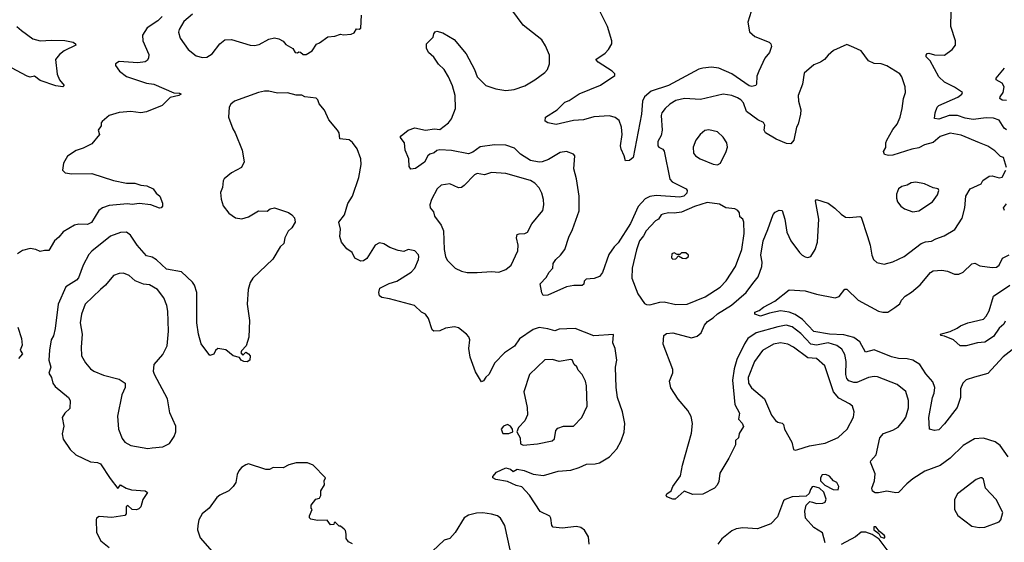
# Model space of a CAD drawing. Extents: x 1771496 to 1971148, y 471553 to 643630.
# Tile 299 of 656: x 1814913 to 1821760, y 627278 to 630912. Entities that reach past the tile are written whole.
import ezdxf

# ---------------------------------------------------------------- set-up
doc = ezdxf.new("R2010")
doc.units = 0

msp = doc.modelspace()

# ---------------------------------------------------------------- linework, layer by layer
at = {"layer": '0CON10XD'}
for points in [[(1818670.8, 629989.2), (1818589.5, 629940.5), (1818546.8, 629923.2), (1818525, 629920.8), (1818465, 629933.8), (1818396.2, 629976.2), (1818355, 630017.8), (1818295, 630040), (1818215, 630042.5), (1818115, 630027.8), (1818065, 629990), (1818035, 629980), (1817915, 630003.1), (1817835, 630006.9), (1817815, 630002.5), (1817794.4, 629985.6), (1817765, 629978), (1817750.8, 629965), (1817728, 629922), (1817665, 629876.7), (1817633, 629873), (1817620.7, 629890.7), (1817620, 629945), (1817594, 630005), (1817590, 630055), (1817560, 630095), (1817566.2, 630105), (1817615, 630144), (1817660, 630160), (1817735, 630143.1), (1817797, 630153), (1817835, 630149.1), (1817895.3, 630194.7), (1817916.1, 630223.9), (1817943.8, 630295), (1817942, 630385), (1817922.3, 630452.3), (1817896, 630516), (1817865, 630566.2), (1817825, 630604), (1817792.1, 630652.1), (1817756.2, 630685), (1817741.2, 630715), (1817743.3, 630745), (1817788.3, 630791.7), (1817792.5, 630815), (1817801.7, 630828.3), (1817815, 630833.3), (1817855, 630822), (1817935.5, 630775.5), (1818017.1, 630675), (1818076.7, 630566.7), (1818094.4, 630515), (1818155.5, 630455.5), (1818225, 630432.2), (1818295, 630420), (1818352.8, 630427.2), (1818426.7, 630453.3), (1818495, 630494.4), (1818564, 630545), (1818583.2, 630566.8), (1818598, 630605), (1818597.5, 630665), (1818570.6, 630730.6), (1818545, 630771.9), (1818414.5, 630875), (1818303.3, 631025)], [(1820000.3, 630969.7), (1819977.5, 630895), (1819987.3, 630827.3), (1820025.8, 630795.8), (1820125.7, 630755.7), (1820136.7, 630745), (1820141.2, 630725), (1820127.5, 630685), (1820095, 630644), (1820053.1, 630555), (1820040.4, 630519.6), (1820037.3, 630465), (1820031.9, 630455), (1820005, 630447.3), (1819985, 630452.1), (1819866.2, 630536.2), (1819775, 630574.4), (1819725, 630582.2), (1819663.6, 630576.4), (1819635, 630567.5), (1819425, 630455.2), (1819305, 630414.4), (1819258.3, 630375), (1819244.8, 630345), (1819238.5, 630255), (1819178.6, 629955), (1819155, 629932.5), (1819125, 629930), (1819116.7, 629965), (1819095, 630012.5), (1819092.2, 630035), (1819103.8, 630115), (1819098.2, 630165), (1819082, 630212), (1819055, 630232.9), (1819014.4, 630244.4), (1818905, 630236.7), (1818835, 630216.7), (1818765, 630211.8), (1818645, 630182.5), (1818586.7, 630195), (1818566.7, 630206.7), (1818570, 630235), (1818650, 630285), (1818705, 630338.8), (1818735, 630351.2), (1818803.7, 630396.3), (1818952.9, 630457.1), (1819052.5, 630525), (1819052.5, 630535), (1819032.5, 630555), (1818935, 630616.7), (1818920, 630635), (1818985, 630680), (1819008.8, 630705), (1819031.2, 630745), (1819032, 630765), (1819000.8, 630865), (1818940, 630985)], [(1815905, 630934.4), (1815873.3, 630905), (1815800, 630855), (1815767.5, 630805), (1815768.6, 630765), (1815810.3, 630670.3), (1815809.4, 630645), (1815800.3, 630629.7), (1815785, 630618.8), (1815735, 630613.3), (1815605, 630622.5), (1815580, 630605), (1815580, 630595), (1815607.5, 630555), (1815655, 630516.7), (1815795, 630470), (1815845, 630463.8), (1815984.2, 630404.2), (1816025, 630402.5), (1816036.7, 630395), (1816020, 630385), (1815958.6, 630371.4), (1815905, 630315.8), (1815795, 630271.4), (1815755.8, 630265.8), (1815685, 630274.3), (1815605, 630266.5), (1815536, 630245), (1815486.7, 630205), (1815480, 630195), (1815480, 630175), (1815460, 630145), (1815467.5, 630115), (1815415, 630050), (1815355, 630018.8), (1815305, 630003.3), (1815245, 629962.5), (1815217.5, 629915), (1815210, 629865), (1815228.3, 629848.3), (1815275, 629840), (1815415, 629843.8), (1815565, 629794), (1815655, 629775.8), (1815715, 629776.2), (1815755, 629760.8), (1815797, 629757), (1815842.5, 629735), (1815862.5, 629705), (1815887.5, 629685), (1815906.4, 629636.4), (1815906, 629615), (1815896.9, 629603.1), (1815885, 629600.8), (1815825, 629624.2), (1815745, 629633.1), (1815695, 629627.1), (1815662, 629632), (1815535, 629620), (1815489.2, 629605), (1815463.5, 629585), (1815411.7, 629501.7), (1815385, 629486.9), (1815325, 629489.4), (1815295, 629482.9), (1815215, 629437.5), (1815185, 629398.8), (1815155, 629373.8), (1815115, 629306.2), (1815085, 629308), (1815055, 629301.2), (1815025, 629313.8), (1814985, 629320), (1814931.7, 629308.3), (1814896.8, 629283.2)], [(1816115, 630951.4), (1816055, 630899.2), (1816022.5, 630845), (1816018, 630825), (1816028, 630785), (1816083.8, 630705), (1816141.4, 630661.4), (1816185, 630650)], [(1816185, 630650), (1816215, 630651.9), (1816250.8, 630675), (1816305, 630744), (1816338.6, 630771.4), (1816385, 630774.3), (1816515, 630734.2), (1816545, 630732.5), (1816579.1, 630740.9), (1816645, 630778), (1816685, 630786.7), (1816715, 630780), (1816745, 630763.3), (1816765, 630738.8), (1816813, 630713), (1816830, 630685), (1816845, 630682.5), (1816855, 630690), (1816867, 630687), (1816885, 630670), (1816905, 630670), (1816947.5, 630695), (1816977, 630743), (1816998.3, 630751.7), (1817055, 630792.5), (1817105, 630797.5), (1817145, 630812.5), (1817165, 630807.5), (1817219.3, 630810.7), (1817239.3, 630820.7), (1817255, 630850), (1817275, 630847.5), (1817285, 630852.5), (1817290, 630945)], [(1821775, 630147.1), (1821758.3, 630158.3), (1821725, 630214.2), (1821685, 630228.5), (1821635, 630229.3), (1821545, 630217.3), (1821487.5, 630227.5), (1821435, 630246.7), (1821376.2, 630246.2), (1821305, 630221.1), (1821274.4, 630224.4), (1821278.6, 630265), (1821292.5, 630305), (1821305, 630315.6), (1821436.9, 630373.1), (1821465, 630394), (1821468.8, 630405), (1821415, 630444.3), (1821345, 630477.8), (1821305.7, 630515), (1821245.5, 630625.5), (1821218, 630655), (1821216.2, 630665), (1821223.2, 630676.8), (1821235, 630679.2), (1821275, 630668.6), (1821345, 630665.8), (1821398.8, 630705), (1821421.2, 630735), (1821422, 630765), (1821387.8, 630865), (1821390.3, 630970.3)], [(1814892.9, 630865), (1814925, 630836.9), (1815005, 630779.1), (1815054.7, 630764.7), (1815135, 630770.8), (1815226.9, 630766.9), (1815285, 630757.1), (1815301.2, 630745), (1815304, 630735), (1815223.1, 630696.9), (1815190.2, 630669.8), (1815162.9, 630635), (1815173.2, 630533.2), (1815190, 630495), (1815222.5, 630455), (1815213.6, 630446.4), (1815165, 630451.9), (1815055, 630490), (1815015, 630520), (1814986.1, 630513.9), (1814965, 630520.8), (1814855, 630577.5)], [(1821776, 629885), (1821755, 629953.8), (1821735, 629961.2), (1821695, 630000.8), (1821645, 630032.5), (1821586.9, 630056.9), (1821460.2, 630110.2), (1821385, 630122.1), (1821315, 630100.4), (1821265, 630059.1), (1821205, 630043.2), (1821165, 630021.2), (1821117.2, 630012.8), (1820985, 629971), (1820955, 629968.6), (1820927.1, 629975), (1820920.6, 629995), (1820935.6, 630024.4), (1820935.7, 630055), (1820943.3, 630075), (1820985, 630148.8), (1821015.6, 630185), (1821036.9, 630235), (1821051.1, 630295), (1821058.6, 630365), (1821073.1, 630405), (1821070.8, 630445), (1821048, 630515), (1821035, 630536.2), (1820942.6, 630592.6), (1820905, 630605.8), (1820855, 630608), (1820815, 630626), (1820765, 630696.2), (1820715, 630720), (1820665, 630740), (1820572.3, 630697.7), (1820535, 630666.7), (1820510, 630635), (1820483, 630617), (1820435, 630598), (1820369.3, 630540.7), (1820356, 630465), (1820327.5, 630385), (1820328.6, 630345), (1820344.4, 630285), (1820342.2, 630255), (1820326.7, 630185), (1820314.4, 630165), (1820296, 630075), (1820275, 630048), (1820245, 630051.1), (1820175, 630081.1), (1820099.2, 630125), (1820089.4, 630145), (1820095, 630180), (1820085, 630198), (1820046.4, 630216.4), (1819966.7, 630275), (1819946.5, 630335), (1819928.5, 630355), (1819905, 630368.2), (1819865, 630384.6), (1819805, 630394.5), (1819646.6, 630356.6), (1819535.4, 630364.6), (1819475, 630349.5), (1819434.7, 630325.3), (1819401.4, 630295), (1819379.4, 630265), (1819373.3, 630245), (1819381.5, 630145), (1819373, 630107), (1819351.5, 630065), (1819350, 630035), (1819358, 630025), (1819385, 630012.5), (1819395, 629997.1), (1819433.3, 629803.3), (1819451.4, 629785), (1819547.1, 629735), (1819554.4, 629725), (1819552.1, 629705), (1819532.5, 629685), (1819505, 629677.3), (1819340.2, 629689.8), (1819295, 629682.1), (1819263.4, 629666.6), (1819215, 629612.5), (1819160.4, 629495), (1819075, 629361.4), (1819048.2, 629331.8), (1819010.2, 629279.8), (1818965, 629153.3), (1818945, 629126.7), (1818908.6, 629111.4), (1818851.7, 629108.3), (1818837.5, 629095), (1818835.9, 629074.1), (1818825.8, 629064.2), (1818766.4, 629063.6), (1818715.8, 629054.2), (1818585, 628996.2), (1818552.5, 628995), (1818543.6, 629013.6), (1818533.3, 629075), (1818575, 629120), (1818595, 629156.7), (1818620, 629185), (1818624.2, 629215.8), (1818642, 629245), (1818675, 629275.7), (1818704.5, 629315), (1818730.9, 629399.1), (1818757.6, 629452.4), (1818804.1, 629584.1), (1818804.3, 629685), (1818785.7, 629805), (1818766.2, 629875), (1818773.3, 629965), (1818765, 629976.7), (1818716.1, 629996.1), (1818670.8, 629989.2)], [(1821775, 630349.6), (1821745, 630353.8), (1821729.4, 630365), (1821730.5, 630375), (1821753.6, 630406.4), (1821759.3, 630445), (1821745, 630470), (1821704.3, 630494.3), (1821704, 630505), (1821761.1, 630575)], [(1817260, 630015), (1817227.6, 630057.6), (1817205, 630076), (1817140, 630085), (1817134, 630125), (1817124.2, 630144.2), (1817062, 630215), (1817032.7, 630282.7), (1816996.4, 630326.4), (1816986.7, 630355), (1816975, 630366.7), (1816897, 630377), (1816875, 630387.5), (1816835, 630387.5), (1816775, 630404.2), (1816705, 630401.9), (1816645, 630414.4), (1816615, 630414.5), (1816573.4, 630406.6), (1816407.5, 630345), (1816382.5, 630325), (1816370, 630305), (1816366, 630235), (1816395, 630152.5), (1816412, 630125), (1816460, 630005), (1816474, 629925), (1816455.7, 629884.3), (1816385, 629848), (1816335, 629806.2), (1816327.3, 629792.7), (1816323.8, 629745), (1816310.5, 629709.5), (1816314, 629665), (1816327.3, 629617.3), (1816367.3, 629567.3), (1816415, 629533.8), (1816457.7, 629527.7), (1816505, 629540.8), (1816575, 629584.2), (1816635, 629580), (1816655, 629596.7), (1816685, 629603.8), (1816781.7, 629571.7), (1816806.1, 629556.1), (1816823.6, 629533.6), (1816830, 629505), (1816806.7, 629465), (1816779.3, 629440.7), (1816758, 629395), (1816750, 629355), (1816725, 629332.5), (1816673, 629247), (1816534.7, 629115.3), (1816515.5, 629085), (1816502.5, 629035), (1816495.5, 628935), (1816510.3, 628820.3), (1816507.1, 628705), (1816488.8, 628645), (1816455, 628610), (1816450, 628595), (1816465, 628580), (1816485, 628600), (1816505, 628587.5), (1816516, 628575), (1816513.3, 628545), (1816495, 628532.5), (1816472.5, 628535), (1816453.3, 628545), (1816442.5, 628562.5), (1816397.5, 628575), (1816346.1, 628616.1), (1816290, 628625), (1816275, 628612.5), (1816263, 628587), (1816235, 628577.5), (1816175, 628657.5), (1816155.6, 628725), (1816144.3, 628805), (1816145.6, 629015), (1816128.6, 629065), (1816115, 629086), (1816038.3, 629158.3), (1815935, 629178.5), (1815865, 629242.9), (1815835, 629260.5), (1815795, 629270.6), (1815730.6, 629345), (1815682.8, 629412.8), (1815655, 629434.3), (1815615, 629432.2), (1815545, 629407.3), (1815415, 629303.3), (1815395, 629280), (1815353.5, 629205), (1815322.9, 629117.1), (1815308.5, 629101.5), (1815235, 629055.6), (1815181.2, 628935), (1815160.4, 628765), (1815147.2, 628712.8), (1815132.5, 628685), (1815121.5, 628615), (1815115.6, 628545), (1815130, 628495), (1815114.7, 628454.7), (1815134.4, 628425), (1815142.9, 628385), (1815160.8, 628360.8), (1815252, 628285), (1815264, 628265), (1815261.7, 628208.3), (1815226, 628175), (1815209.4, 628145), (1815219.2, 628085), (1815208.3, 628031.7), (1815214.3, 627994.3), (1815263.1, 627923.1), (1815303.3, 627885), (1815405, 627837.1), (1815455, 627832.9), (1815475, 627822.5), (1815542.1, 627722.1), (1815595, 627652.5), (1815615, 627677.5), (1815654.1, 627654.1), (1815691.7, 627641.7), (1815786.1, 627636.1), (1815802.5, 627625), (1815770, 627575), (1815756.7, 627525), (1815740.7, 627509.3), (1815725, 627504), (1815695, 627506), (1815665, 627533.3), (1815654.2, 627525), (1815653.3, 627476.7), (1815645, 627464.2), (1815555, 627449.2), (1815465, 627457.5), (1815446.7, 627445), (1815443.8, 627435), (1815447.5, 627345), (1815478.3, 627288.3), (1815535, 627241.2)], [(1819765, 629903.3), (1819786.7, 629915), (1819826.2, 629995), (1819836.1, 630026.1), (1819830, 630055), (1819806.2, 630095), (1819765, 630133.3), (1819705, 630145.8), (1819677.7, 630142.3), (1819646.2, 630115), (1819615.7, 630074.3), (1819597.1, 630025), (1819600, 629985), (1819613.8, 629965), (1819645, 629945.7), (1819735, 629908.8), (1819765, 629903.3)], [(1818874.3, 627265), (1818869.2, 627315), (1818842.1, 627362.1), (1818815, 627380.8), (1818785, 627387.8), (1818685, 627376.9), (1818623.5, 627383.5), (1818612.9, 627395), (1818607.5, 627445), (1818600.3, 627460.3), (1818532.4, 627492.4), (1818457.5, 627605), (1818405, 627664.4), (1818365, 627672.1), (1818305, 627700), (1818225, 627714.2), (1818202.5, 627725), (1818203.3, 627735), (1818228.8, 627765), (1818294.1, 627795.9), (1818327.4, 627787.4), (1818345, 627770), (1818373.1, 627786.9), (1818422.4, 627777.6), (1818485, 627751.8), (1818555, 627743.1), (1818657, 627773), (1818745, 627779.2), (1818805, 627798), (1818855, 627822), (1818915.9, 627824.1), (1818945, 627831.2), (1819015, 627871.2), (1819065, 627926.7), (1819095, 627982.5), (1819115.8, 628044.2), (1819120.8, 628105), (1819105.8, 628185), (1819070, 628285), (1819061.5, 628355), (1819056.5, 628495), (1819065.6, 628545), (1819054, 628625), (1819038, 628665), (1819043.3, 628723.3), (1818905, 628713.6), (1818775, 628765.6), (1818717.2, 628762.8), (1818665, 628759.1), (1818635, 628748.9), (1818585, 628763.3), (1818525, 628770.6), (1818485, 628757.1), (1818388.3, 628691.7), (1818355, 628642.5), (1818284.2, 628595), (1818218.1, 628525), (1818176.7, 628445), (1818154.3, 628425.7), (1818139.5, 628400.5), (1818125, 628393.8), (1818083, 628463), (1818045.7, 628565), (1818036.9, 628625), (1818044, 628685), (1818036.9, 628706.9), (1818020, 628725), (1817965, 628768.8), (1817937.3, 628777.3), (1817875, 628767.5), (1817835, 628747.5), (1817792.5, 628745), (1817782, 628755), (1817756.2, 628835), (1817734.2, 628864.2), (1817708.3, 628878.3), (1817659.2, 628925), (1817485, 628970.8), (1817430.7, 628980.7), (1817415, 628992.5), (1817410, 629015), (1817418.8, 629045), (1817482.4, 629077.6), (1817536.7, 629095), (1817635, 629157.5), (1817660, 629185), (1817687.5, 629245), (1817690, 629265), (1817686.4, 629276.4), (1817660, 629305), (1817615, 629313.3), (1817585, 629301.2), (1817545, 629308), (1817488.3, 629328.3), (1817445, 629353.8), (1817415, 629361.2), (1817385, 629343.3), (1817327.7, 629252.3), (1817303.9, 629236.1), (1817285, 629233.8), (1817243.8, 629255), (1817224.3, 629294.3), (1817188.3, 629318.3), (1817150, 629365), (1817140, 629405), (1817143.3, 629455), (1817133.3, 629505), (1817171.2, 629555), (1817196.2, 629635), (1817227.5, 629685), (1817271.2, 629815), (1817288, 629905), (1817285.8, 629945), (1817260, 630015)], [(1818025, 629154), (1818095, 629154.4), (1818195, 629161.4), (1818245, 629157.5), (1818295, 629176), (1818332, 629205), (1818376.7, 629305), (1818380, 629345), (1818369.2, 629395), (1818372.5, 629417.5), (1818386.2, 629423.8), (1818425, 629425.6), (1818445, 629435.8), (1818475, 629492), (1818551.9, 629585), (1818557.8, 629625), (1818555, 629662.5), (1818545, 629706.2), (1818525, 629744.2), (1818495, 629776.5), (1818465, 629794.5), (1818295, 629843.3), (1818195, 629850.5), (1818145, 629833.8), (1818095, 629842.9), (1818076.9, 629833.1), (1818005, 629758.6), (1817985, 629745.6), (1817963.7, 629743.7), (1817905, 629770.6), (1817845, 629760.8), (1817816, 629735), (1817777.8, 629662.2), (1817764.4, 629625), (1817766.9, 629605), (1817791.4, 629575), (1817797.5, 629545), (1817843.6, 629483.6), (1817861.4, 629445), (1817865.8, 629315), (1817874.3, 629264.3), (1817885, 629240), (1817941.2, 629185), (1817985, 629162.9), (1818025, 629154)], [(1821788.3, 627871.7), (1821730.8, 627950.8), (1821697.6, 627977.6), (1821615, 628002.5), (1821553, 627997), (1821475, 627950), (1821385, 627863.1), (1821315, 627812.2), (1821207.9, 627772.1), (1821125, 627720), (1821081.4, 627685), (1821025, 627624.3), (1821005, 627621.9), (1820942.5, 627632.5), (1820885, 627620.6), (1820862.6, 627622.6), (1820844.4, 627634.4), (1820839.2, 627655), (1820857.5, 627705), (1820861.5, 627755), (1820830, 627835), (1820832.5, 627845), (1820869.4, 627885), (1820894.3, 628005), (1820921.2, 628035), (1820985, 628057.5), (1821021.2, 628078.8), (1821062.3, 628127.7), (1821075, 628148.8), (1821093.7, 628213.7), (1821093.6, 628265), (1821075, 628327.1), (1821014.7, 628374.7), (1820879.5, 628429.5), (1820855, 628431.8), (1820815, 628423.9), (1820735, 628389.6), (1820715, 628388.5), (1820680, 628400), (1820665.9, 628415.9), (1820658.4, 628445), (1820661.5, 628535), (1820651.2, 628585), (1820630.8, 628620.8), (1820595, 628646.5), (1820535, 628665.7), (1820455, 628648.1), (1820415, 628654.8), (1820345, 628730.5), (1820285, 628775.3), (1820242.9, 628787.1), (1820185, 628777.1), (1820035.6, 628734.4), (1819977.1, 628695), (1819952.9, 628657.1), (1819900.6, 628549.4), (1819882.4, 628485), (1819869.3, 628405), (1819886.2, 628235), (1819918.1, 628175), (1819911.4, 628135), (1819936.3, 628106.3), (1819946, 628084), (1819916.7, 628035), (1819911.2, 628005), (1819891.2, 627985), (1819890.8, 627955), (1819845, 627863.3), (1819782.1, 627757.9), (1819775, 627700), (1819763.3, 627675), (1819745, 627653.8), (1819665, 627613.1), (1819595, 627609.2), (1819535, 627633.3), (1819471.7, 627578.3), (1819455, 627578.8), (1819412.5, 627595), (1819408.8, 627605), (1819414, 627615), (1819443.3, 627635), (1819454.2, 627665), (1819509.1, 627740.9), (1819522, 627815), (1819585, 628037.5), (1819593.1, 628105), (1819582.3, 628152.3), (1819560, 628195), (1819492.7, 628272.7), (1819441.7, 628351.7), (1819431.7, 628398.3), (1819454.2, 628455.8), (1819455, 628480), (1819387.5, 628655), (1819393.3, 628715), (1819411.2, 628728.8), (1819455, 628734.2), (1819585, 628700), (1819625, 628710.8), (1819652.9, 628735), (1819675, 628788), (1819695.9, 628814.1), (1819735, 628838.2), (1819765, 628866.7), (1819863.8, 628926.2), (1819964.4, 629015), (1820012.7, 629077.3), (1820047.8, 629125), (1820073.9, 629195), (1820075.4, 629225), (1820066.1, 629275), (1820082.4, 629375), (1820117, 629453), (1820152.6, 629557.4), (1820165.9, 629574.1), (1820195, 629587.5), (1820216.7, 629585), (1820234.4, 629525), (1820248.1, 629435), (1820276, 629375), (1820335, 629293.8), (1820355, 629273.8), (1820375, 629263.8), (1820395, 629258.8), (1820415, 629266.2), (1820445.5, 629314.5), (1820460.6, 629365), (1820469.6, 629525), (1820447.5, 629652.5), (1820455, 629662.5), (1820535, 629635.8), (1820581.7, 629601.7), (1820625, 629558.8), (1820655, 629540), (1820683.9, 629536.1), (1820755, 629543.8), (1820765, 629538.8), (1820809.5, 629405), (1820827.5, 629345), (1820838.9, 629275), (1820850.8, 629245), (1820874.5, 629224.5), (1820925, 629212.9), (1820985, 629227.8), (1821065, 629265.7), (1821182.5, 629355), (1821212.7, 629367.3), (1821255, 629371.9), (1821285, 629389.1), (1821341.7, 629408.3), (1821415.6, 629454.4), (1821467.6, 629532.4), (1821486.2, 629603.8), (1821493.6, 629685), (1821522.8, 629737.2), (1821600, 629770), (1821611.2, 629795), (1821655, 629823.1), (1821675, 629826.9), (1821725, 629812.5), (1821745, 629816.9), (1821772, 629865)], [(1821125, 629576.2), (1821165, 629584), (1821260, 629645), (1821295.4, 629694.6), (1821305.8, 629725), (1821300, 629735), (1821265, 629743.1), (1821205, 629771.8), (1821145, 629782.2), (1821111.9, 629778.1), (1821085, 629760.8), (1821048.3, 629751.7), (1821025, 629736.7), (1821011.7, 629698.3), (1821010.5, 629670.5), (1821016.7, 629645), (1821040, 629615), (1821066.1, 629596.1), (1821125, 629576.2)], [(1819295, 628930.4), (1819365, 628948.9), (1819395, 628949.4), (1819475, 628932.2), (1819555, 628933.3), (1819681.2, 628985), (1819785, 629053.3), (1819825, 629095.8), (1819890.5, 629195), (1819935.4, 629315), (1819951.2, 629425), (1819950, 629505), (1819941.2, 629525), (1819921.9, 629541.9), (1819918.5, 629568.5), (1819907.5, 629585), (1819886.7, 629596.7), (1819823.3, 629603.3), (1819780, 629630), (1819695, 629641.1), (1819605, 629613.8), (1819515, 629574.6), (1819465, 629566.7), (1819425, 629570), (1819385, 629560), (1819374.3, 629555), (1819355, 629524.2), (1819335, 629513.1), (1819270.6, 629445), (1819251.9, 629408.1), (1819224.1, 629375), (1819202.5, 629312.5), (1819173.2, 629185), (1819170.9, 629115), (1819212, 629005), (1819259.1, 628939.1), (1819271.8, 628931.8), (1819295, 628930.4)], [(1821760.8, 629585), (1821754, 629605), (1821775, 629632.9)], [(1819455, 629247.5), (1819475, 629250), (1819495, 629270), (1819523, 629253), (1819545, 629252.5), (1819564, 629265), (1819564, 629275), (1819545, 629290), (1819515, 629290), (1819505, 629280), (1819485, 629280), (1819465, 629290), (1819447.5, 629285), (1819447, 629257), (1819455, 629247.5)], [(1821815, 628615.8), (1821751.7, 628568.3), (1821645, 628451.1), (1821553, 628427), (1821495, 628407.5), (1821472.9, 628385), (1821456.7, 628345), (1821455.4, 628285), (1821433.1, 628215), (1821345, 628101.4), (1821305, 628060), (1821275.8, 628055.8), (1821240, 628065), (1821234.5, 628145), (1821261.8, 628285), (1821272.7, 628315), (1821276.7, 628355), (1821264.4, 628394.4), (1821215, 628450), (1821173.3, 628513.3), (1821125, 628545.5), (1821083.9, 628553.9), (1821025, 628556.1), (1820975, 628568.5), (1820855.4, 628615.4), (1820795, 628600), (1820755, 628670.9), (1820715, 628702.1), (1820645, 628720.7), (1820544.6, 628725.4), (1820435, 628744.7), (1820356.3, 628826.3), (1820305, 628861.6), (1820265, 628878.1), (1820205, 628886.6), (1820128.3, 628871.7), (1820065, 628850), (1820026.2, 628865), (1820025, 628877.5), (1820055, 628889.2), (1820085, 628913.3), (1820164.5, 628955.5), (1820265, 629034), (1820375, 629025.7), (1820455, 629003.1), (1820585, 628978.9), (1820612.4, 628987.6), (1820652.3, 629037.7), (1820665, 629038.8), (1820745, 628961.4), (1820885, 628885.5), (1820915, 628877.5), (1820951.3, 628878.7), (1820999.8, 628910.2), (1821034.4, 628935.6), (1821045, 628961.2), (1821070.3, 628989.7), (1821115, 629018), (1821175, 629068), (1821246.8, 629153.2), (1821265, 629166), (1821325, 629170.8), (1821365, 629164.2), (1821415, 629142.9), (1821445, 629142.5), (1821475, 629156), (1821535, 629214), (1821555, 629218.6), (1821590.6, 629200.6), (1821675, 629188.1), (1821705, 629190.5), (1821724.7, 629205.3), (1821746.9, 629255), (1821793.9, 629276.1)], [(1815805, 627930), (1815835, 627934.2), (1815908.3, 627941.7), (1815954.4, 627965.6), (1815987.4, 628012.6), (1815998.6, 628045), (1815998.1, 628085), (1815958.1, 628178.1), (1815940.8, 628275), (1815850, 628445), (1815844.4, 628465), (1815848.6, 628515), (1815909.2, 628585), (1815939.5, 628645), (1815947.1, 628745), (1815944.4, 628884.4), (1815936.5, 628925), (1815915, 628978), (1815870.8, 629035), (1815815, 629069.1), (1815775, 629073.8), (1815717.3, 629097.3), (1815675, 629133.1), (1815635, 629148.6), (1815605, 629148), (1815565.8, 629134.2), (1815510, 629065), (1815475, 629035.6), (1815368.6, 628935), (1815342.7, 628865), (1815333.6, 628805), (1815348.5, 628725), (1815339.5, 628635), (1815342.9, 628575), (1815371.4, 628525), (1815404.6, 628484.6), (1815428.3, 628468.3), (1815495, 628440), (1815605, 628412.2), (1815645.7, 628385), (1815645.6, 628355), (1815624.2, 628304.2), (1815594.4, 628155), (1815600.6, 628065), (1815625, 627998.8), (1815645, 627974.2), (1815685, 627950.6), (1815805, 627930)], [(1821766.7, 628815), (1821757.3, 628795), (1821725, 628766.4), (1821685, 628709.6), (1821625, 628669.1), (1821575, 628664.2), (1821495, 628643.3), (1821453.6, 628643.6), (1821406.1, 628686.1), (1821345, 628711.2), (1821320, 628715), (1821317.5, 628725), (1821385, 628744.2), (1821433.6, 628766.4), (1821455.8, 628784.2), (1821506.8, 628803.2), (1821615, 628829.4), (1821635, 628850.8), (1821655, 628888.6), (1821685, 628990), (1821800, 629065)], [(1814900, 628775), (1814925.5, 628695), (1814930.7, 628649.3), (1814917.5, 628615), (1814931.7, 628588.3), (1814903.9, 628556.1)], [(1820305, 627917.5), (1820325, 627923.3), (1820405, 627949.2), (1820515, 627967.1), (1820605, 628007.1), (1820668.1, 628065), (1820711.3, 628148.7), (1820717.1, 628185), (1820704.2, 628225), (1820685, 628241.1), (1820610.8, 628280.8), (1820573.5, 628323.5), (1820511.2, 628505), (1820454.3, 628555), (1820395, 628560.8), (1820295, 628634.6), (1820255.8, 628655.8), (1820205, 628664.7), (1820155.3, 628654.7), (1820078.1, 628611.9), (1820023.9, 628535), (1819979.2, 628425), (1819982.5, 628385), (1820003.1, 628353.1), (1820092.2, 628275), (1820141.9, 628161.9), (1820170, 628125), (1820185, 628112.2), (1820215, 628106.2), (1820225, 628097.1), (1820231.4, 628065), (1820283.8, 627975), (1820293.3, 627923.3), (1820305, 627917.5)], [(1818415, 627954.2), (1818515, 627962.5), (1818616.2, 627983.8), (1818631.7, 627998.3), (1818642.4, 628055), (1818655, 628071.3), (1818695, 628084.7), (1818765, 628084.3), (1818822.5, 628145), (1818858.6, 628225), (1818855.4, 628365.4), (1818847.3, 628397.3), (1818824.2, 628445), (1818797.5, 628475), (1818787.8, 628497.8), (1818768.8, 628515), (1818755, 628546.7), (1818745, 628550), (1818665, 628535.8), (1818619.5, 628549.5), (1818565, 628546.9), (1818457.5, 628445), (1818418.9, 628325), (1818441.4, 628215), (1818444.2, 628165), (1818425, 628122), (1818381.2, 628075), (1818370, 628045), (1818393.8, 628005), (1818395, 627962.5), (1818415, 627954.2)], [(1818315, 628033.8), (1818342.5, 628045), (1818340, 628065), (1818326.7, 628085), (1818305, 628096), (1818276.7, 628085), (1818261.2, 628065), (1818273.3, 628035), (1818315, 628033.8)], [(1817226.7, 627266.7), (1817200.7, 627280.7), (1817182.5, 627305), (1817183.3, 627335), (1817178.8, 627358.8), (1817169.3, 627369.3), (1817145, 627390), (1817135, 627390), (1817107, 627417), (1817100, 627415), (1817098.3, 627401.7), (1817075, 627400), (1817051.7, 627431.7), (1816985, 627430), (1816938.3, 627438.3), (1816928.3, 627448.3), (1816928.3, 627461.7), (1816947.5, 627505), (1816940, 627515), (1816940, 627535), (1816971.7, 627578.3), (1816997.5, 627585), (1817006.4, 627603.6), (1817007.5, 627635), (1817031.7, 627678.3), (1817030, 627705), (1817040, 627725), (1816953.6, 627813.6), (1816915, 627830), (1816835, 627830), (1816785, 627817.5), (1816745, 627796.7), (1816675, 627797.5), (1816650, 627785), (1816625, 627783.3), (1816505, 627823.3), (1816485, 627817.5), (1816455, 627797.5), (1816436.7, 627775), (1816425, 627750), (1816415.8, 627694.2), (1816398.8, 627665), (1816366.7, 627635), (1816305, 627606.2), (1816285, 627590), (1816230, 627515), (1816182, 627475), (1816160, 627435), (1816151.2, 627395), (1816150, 627365), (1816167.7, 627307.7), (1816285, 627176.2)], [(1820605, 627643.3), (1820608.6, 627665), (1820595, 627693.8), (1820572.5, 627705), (1820545, 627737.5), (1820519.3, 627749.3), (1820493.6, 627746.4), (1820482.5, 627725), (1820482.5, 627705), (1820512.5, 627675), (1820570, 627645), (1820605, 627643.3)], [(1821585, 627380), (1821625, 627384), (1821725, 627420), (1821736, 627435), (1821750, 627485), (1821703.1, 627575), (1821630.6, 627655), (1821615, 627716.2), (1821605, 627726), (1821595, 627726), (1821565, 627714), (1821434.6, 627615.4), (1821413.8, 627575), (1821413.8, 627505), (1821436.2, 627465), (1821535, 627389.2), (1821585, 627380)], [(1820514.2, 627275), (1820495, 627342.5), (1820435, 627381.2), (1820377.5, 627445), (1820373.3, 627495), (1820383, 627537), (1820408.3, 627561.7), (1820427, 627557), (1820455, 627547.5), (1820499.3, 627550.7), (1820515, 627557.5), (1820521.7, 627578.3), (1820505.9, 627625.9), (1820474.1, 627654.1), (1820435, 627666.7), (1820425, 627662.5), (1820413.3, 627645), (1820403, 627617), (1820381.7, 627598.3), (1820285, 627593.8), (1820237.5, 627575), (1820223.8, 627565), (1820184.2, 627455.8), (1820136.2, 627405), (1820045, 627370.8), (1819941.3, 627378.7), (1819895, 627370.8), (1819865, 627357.5), (1819795, 627302), (1819768.1, 627265)], [(1818324, 627225), (1818285.8, 627395), (1818256, 627445), (1818235, 627460.8), (1818195, 627473.1), (1818135, 627481.9), (1818089.3, 627480.7), (1818035, 627467.3), (1818005, 627447.3), (1817940.6, 627345), (1817905, 627303.8), (1817865, 627292.5), (1817785, 627216.7)], [(1820925, 627307.5), (1820932.5, 627315), (1820925, 627327.5), (1820891.7, 627351.7), (1820867.5, 627385), (1820853.3, 627385), (1820853.6, 627363.6), (1820888.3, 627338.3), (1820900, 627315), (1820925, 627307.5)], [(1820979.4, 627179.4), (1820889.3, 627299.3), (1820841.2, 627331.2), (1820798.3, 627348.3), (1820765, 627347.1), (1820725, 627315.7), (1820625, 627263.1)]]:
    msp.add_lwpolyline(points, dxfattribs=at)

doc.saveas('drawing.dxf')
